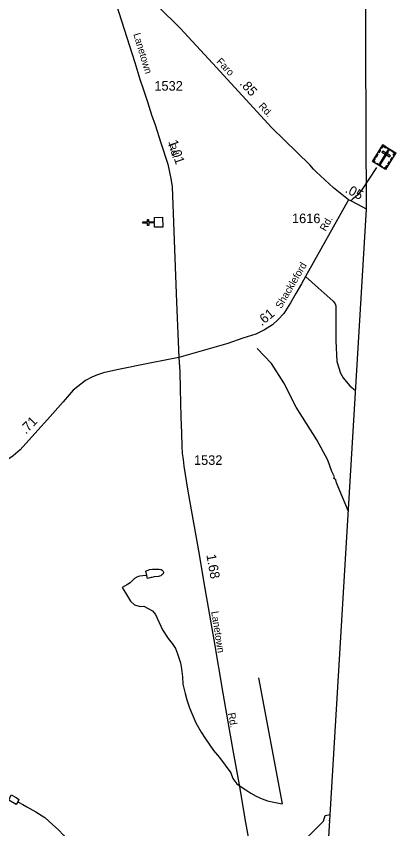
# Model space of a CAD drawing. Extents: x 2206922 to 2357709, y 510027 to 673830.
# Drawn here: x 2345348 to 2350311, y 630335 to 640967 of the extents above; entities that cross this region are included whole.
import ezdxf

# ---------------------------------------------------------------- set-up
doc = ezdxf.new("R2010")
doc.units = 0
for name, color, linetype in [('Exist Boundary Political CountyLine', 7, 'Continuous'), ('Exist Cultural Cemetery CELL', 7, 'Continuous'), ('Exist Cultural Church CELL', 7, 'Continuous'), ('Exist Hydrographic Misc Water Feature', 7, 'Continuous'), ('Exist Road Non-System Type 51', 7, 'Continuous'), ('Exist Road Secondary Mileage Hundredths English Label', 7, 'Continuous'), ('Exist Road Secondary Type 51 Attributed', 7, 'Continuous'), ('Exist Road Secondary Type 51 Label', 7, 'Continuous'), ('Exist Road Secondary Type 51 Number Label', 7, 'Continuous')]:
    doc.layers.add(name, color=color, linetype=linetype)

msp = doc.modelspace()

# ---------------------------------------------------------------- linework, layer by layer
at = {"layer": 'Exist Boundary Political CountyLine'}
msp.add_lwpolyline([(2349433, 613927), (2349306, 628042), (2349930, 638442), (2349896, 645816), (2349933, 654977)], dxfattribs=at)
at = {"layer": 'Exist Cultural Cemetery CELL'}
for points in [[(2350141, 639284), (2350311, 639180), (2350178, 638962), (2350008, 639067)], [(2350080, 639183), (2350102, 639220), (2350112, 639214), (2350089, 639178)], [(2350219, 639202), (2350203, 639211), (2350097, 639039), (2350113, 639029)], [(2350118, 639247), (2350128, 639241), (2350145, 639268), (2350179, 639247), (2350185, 639256), (2350141, 639284)], [(2350204, 639245), (2350248, 639218), (2350242, 639208), (2350198, 639235)], [(2350288, 639143), (2350278, 639148), (2350295, 639176), (2350261, 639197), (2350266, 639207), (2350311, 639179)], [(2350036, 639049), (2350042, 639059), (2350023, 639071), (2350044, 639105), (2350035, 639111), (2350008, 639067)], [(2350044, 639126), (2350067, 639163), (2350077, 639157), (2350054, 639120)], [(2350140, 639204), (2350130, 639188), (2350231, 639127), (2350241, 639143)], [(2350240, 639086), (2350263, 639123), (2350273, 639117), (2350250, 639080)], [(2350063, 639046), (2350135, 639002), (2350129, 638992), (2350057, 639037)], [(2350149, 638980), (2350155, 638990), (2350174, 638978), (2350195, 639013), (2350205, 639007), (2350178, 638962)], [(2350206, 639030), (2350228, 639067), (2350238, 639061), (2350215, 639024)]]:
    msp.add_lwpolyline(points, close=True, dxfattribs=at)
at = {"layer": 'Exist Cultural Church CELL'}
msp.add_lwpolyline([(2347157, 638206), (2347156, 638263), (2347080, 638261), (2347080, 638229), (2347064, 638229), (2347064, 638261), (2347003, 638260), (2347003, 638276), (2347063, 638277), (2347063, 638309), (2347079, 638309), (2347079, 638277), (2347155, 638279), (2347154, 638336), (2347261, 638338), (2347263, 638208)], close=True, dxfattribs=at)
at = {"layer": 'Exist Hydrographic Misc Water Feature'}
for p, q in [((2348517, 632312), (2348827, 630660)), ((2349437, 630440), (2349450, 630454))]:
    msp.add_line(p, q, dxfattribs=at)
for points in [[(2349693, 634488), (2349537, 634861), (2349528, 634900), (2349503, 634919), (2349511, 634942), (2349477, 635010), (2349424, 635159), (2349279, 635425), (2349008, 635854), (2348846, 636169), (2348684, 636425), (2348498, 636621)], [(2347055, 633650), (2347043, 633707), (2347091, 633726), (2347128, 633733), (2347184, 633733), (2347218, 633730), (2347243, 633726), (2347258, 633718), (2347264, 633710), (2347271, 633700), (2347273, 633692), (2347275, 633684), (2347269, 633674), (2347263, 633666), (2347251, 633656), (2347239, 633646), (2347223, 633640), (2347209, 633638), (2347152, 633631), (2347119, 633624), (2347111, 633622), (2347066, 633612), (2347055, 633650)], [(2347055, 633650), (2347001, 633645), (2346965, 633641), (2346946, 633634), (2346924, 633628), (2346892, 633608), (2346839, 633555), (2346803, 633531), (2346731, 633494)], [(2346731, 633494), (2346778, 633424), (2346802, 633379), (2346843, 633313), (2346894, 633266), (2346970, 633243), (2347017, 633247), (2347131, 633187), (2347167, 633137), (2347259, 632938), (2347334, 632823), (2347386, 632758), (2347431, 632695), (2347458, 632625), (2347473, 632573), (2347497, 632506), (2347510, 632428), (2347522, 632324), (2347524, 632228), (2347558, 632103), (2347577, 632023), (2347614, 631917), (2347696, 631722), (2347768, 631599), (2347823, 631510), (2347927, 631361), (2348004, 631266), (2348152, 631068), (2348179, 630994), (2348234, 630923), (2348288, 630884), (2348352, 630843), (2348417, 630801), (2348484, 630762), (2348564, 630725), (2348632, 630700), (2348716, 630683), (2348827, 630660)], [(2345368, 630689), (2345348, 630654), (2345252, 630709), (2345283, 630780), (2345345, 630743), (2345383, 630717), (2345368, 630689)], [(2345368, 630689), (2345434, 630651), (2345488, 630622), (2345605, 630558), (2345722, 630483), (2345827, 630388), (2345902, 630323), (2345967, 630252), (2346002, 630199), (2346024, 630145), (2346035, 630069), (2346020, 629977)], [(2349150, 630215), (2349365, 630434), (2349389, 630510)], [(2349389, 630510), (2349454, 630520)]]:
    msp.add_lwpolyline(points, dxfattribs=at)
at = {"layer": 'Exist Road Non-System Type 51'}
for points in [[(2350057, 638989), (2349867, 638697), (2349816, 638632), (2349784, 638605), (2349750, 638580), (2349724, 638551)], [(2349130, 637561), (2349298, 637413), (2349492, 637238), (2349520, 637206), (2349529, 637179), (2349527, 637122), (2349527, 636718), (2349541, 636450), (2349589, 636297), (2349623, 636237), (2349662, 636188), (2349711, 636130), (2349786, 636070)]]:
    msp.add_lwpolyline(points, dxfattribs=at)
at = {"layer": 'Exist Road Secondary Type 51 Attributed'}
for points in [[(2349695, 638565), (2349495, 638722), (2349268, 638930), (2349236, 638968), (2349186, 639025), (2348689, 639509), (2347913, 640352), (2347491, 640810), (2346918, 641385), (2346862, 641439), (2346812, 641479), (2346743, 641531), (2346688, 641566), (2346599, 641623), (2346474, 641690)], [(2346474, 641690), (2346899, 640362), (2346965, 640146), (2347012, 640005), (2347065, 639848), (2347118, 639679), (2347165, 639545), (2347237, 639313), (2347330, 639031), (2347357, 638905), (2347371, 638843), (2347385, 638735), (2347415, 637920), (2347445, 637224), (2347474, 636503)], [(2349695, 638565), (2349130, 637561), (2349079, 637467), (2349002, 637339), (2348936, 637217), (2348845, 637079), (2348771, 637000), (2348697, 636931), (2348596, 636862), (2348480, 636808), (2348310, 636755), (2348113, 636687), (2347689, 636561), (2347474, 636503)], [(2349930, 638442), (2349814, 638502), (2349724, 638551), (2349695, 638565)], [(2347474, 636503), (2347117, 636431), (2346665, 636341), (2346490, 636301), (2346410, 636273), (2346338, 636244), (2346255, 636199), (2346093, 636075), (2345960, 635923), (2345755, 635692), (2345631, 635551), (2345398, 635294), (2345309, 635216), (2345264, 635183), (2345219, 635158), (2345147, 635124), (2345079, 635096), (2344935, 635055), (2344812, 635025), (2344607, 634972), (2344465, 634944), (2344349, 634928), (2344281, 634920), (2344255, 634920)], [(2347474, 636503), (2347485, 636315), (2347490, 636092), (2347500, 635727), (2347507, 635513), (2347512, 635342), (2347519, 635246), (2347529, 635167), (2347541, 635079), (2347593, 634751), (2347665, 634337), (2347741, 633923), (2347800, 633555), (2347931, 632806), (2348051, 632108), (2348133, 631633), (2348184, 631339), (2348273, 630863), (2348339, 630466), (2348410, 630058)]]:
    msp.add_lwpolyline(points, dxfattribs=at)

# ---------------------------------------------------------------- texts
at = {"layer": 'Exist Road Secondary Mileage Hundredths English Label'}
for s, rotation, p in [('.85', 312.6205, (2348263, 640080)), ('1.01', 288.3105, (2347335, 639327)), ('.05', 331.8151, (2349639, 638669)), ('.61', 38.9043, (2348556, 636910)), ('.71', 45.8473, (2345473, 635491)), ('1.68', 280.2725, (2347833, 633918))]:
    msp.add_text(s, height=125, rotation=rotation, dxfattribs=at).set_placement(p)
at = {"layer": 'Exist Road Secondary Type 51 Label'}
for s, rotation, p in [('Lanetown', 286.858, (2346878, 640733)), ('Faro', 313.4, (2347959, 640368)), ('Rd.', 313.4, (2348509, 639783)), ('Rd.', 288.5275, (2347333, 639287)), ('Rd.', 60.7204, (2349394, 638147)), ('Shackleford', 59.6736, (2348812, 637133)), ('Lanetown', 279.0129, (2347897, 633175)), ('Rd.', 280.1394, (2348116, 631846))]:
    msp.add_text(s, height=95, rotation=rotation, dxfattribs=at).set_placement(p)
at = {"layer": 'Exist Road Secondary Type 51 Number Label'}
for s, p in [('1532', (2347154, 639994)), ('1616', (2348954, 638260)), ('1532', (2347672, 635097))]:
    msp.add_text(s, height=125, dxfattribs=at).set_placement(p)

doc.saveas('drawing.dxf')
